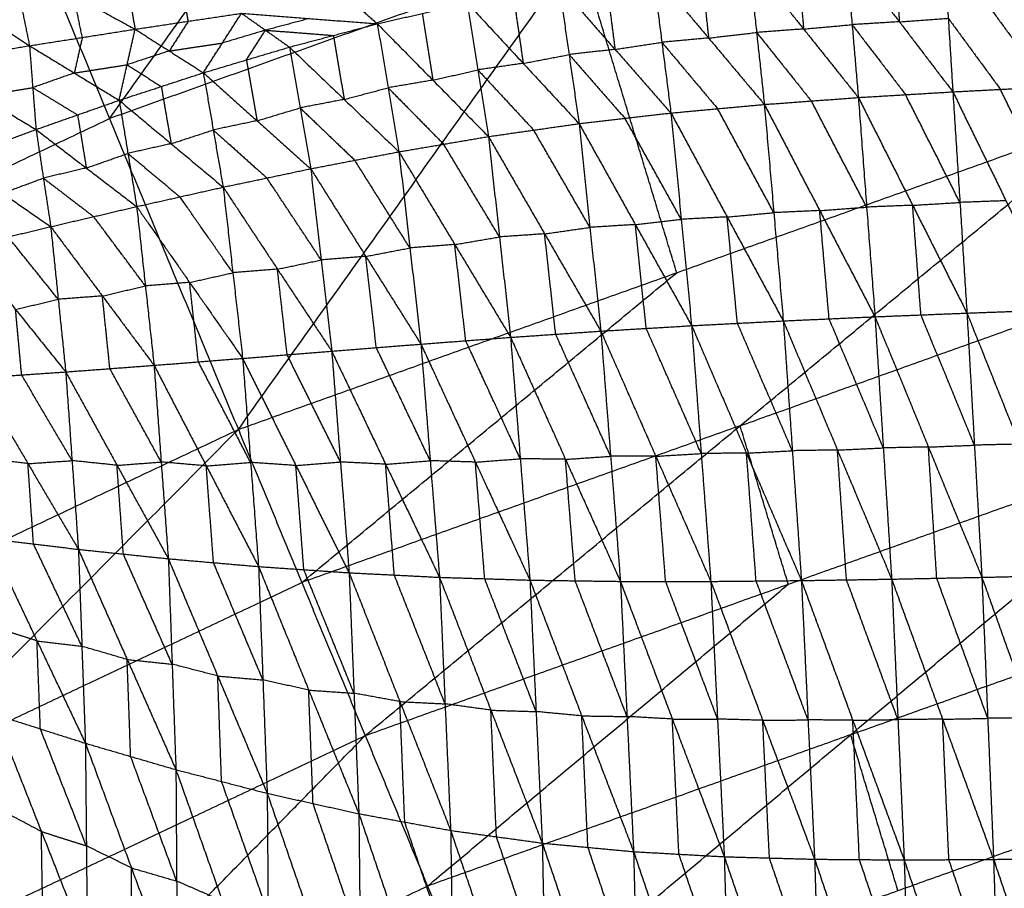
# Model space of a CAD drawing. Header units: millimetres. Extents: x -106 to 110, y -96 to 120.
# Tile 409 of 656: x -36 to -26, y 94 to 102. Entities that reach past the tile are written whole.
import ezdxf

# ---------------------------------------------------------------- set-up
doc = ezdxf.new("R2010")
doc.units = ezdxf.units.MM
doc.header["$MEASUREMENT"] = 0
doc.layers.add('Default', color=7, linetype='Continuous', true_color=0x000000)

msp = doc.modelspace()

# ---------------------------------------------------------------- linework, layer by layer
at = {"layer": 'Default'}
for points in [[(-33.8943, 98.1752, 9.1165), (-30.5438, 102.8861, 10.5669), (-27.1934, 107.597, 12.0172)], [(-27.1934, 107.597, 12.0172), (-26.2323, 104.4288, 10.5669), (-25.2713, 101.2606, 9.1165)], [(-35.1613, 101.234, 10.5669), (-33.486, 103.5894, 11.292), (-31.8108, 105.9449, 12.0172)], [(-36.4282, 104.2928, 12.0172), (-35.1613, 101.234, 10.5669), (-33.8943, 98.1752, 9.1165)], [(-26.9575, 102.9444, 7.2602), (-26.9122, 102.2211, 5.9183), (-26.867, 101.4978, 4.5764)], [(-26.9575, 102.9444, 7.2602), (-26.4441, 102.2452, 5.8672), (-25.9307, 101.5461, 4.4741)], [(-30.5438, 102.8861, 10.5669), (-32.8525, 102.06, 10.5669), (-35.1613, 101.234, 10.5669)], [(-29.5828, 99.7179, 9.1165), (-30.0633, 101.302, 9.8417), (-30.5438, 102.8861, 10.5669)], [(-27.9195, 102.8755, 7.3606), (-27.858, 102.1586, 6.0231), (-27.7966, 101.4417, 4.6855)], [(-27.9195, 102.8755, 7.3606), (-27.3933, 102.1867, 5.9685), (-26.867, 101.4978, 4.5764)], [(-27.4385, 102.91, 7.3104), (-27.4159, 102.5483, 6.6394), (-27.3933, 102.1867, 5.9685)], [(-37.2064, 102.7922, 7.6005), (-36.5775, 102.3717, 7.6221), (-35.9486, 101.9512, 7.6437)], [(-36.116, 102.7701, 7.5953), (-36.0323, 102.3606, 7.6195), (-35.9486, 101.9512, 7.6437)], [(-36.116, 102.7701, 7.5953), (-35.5129, 102.442, 7.622), (-34.9098, 102.114, 7.6488)], [(-35.0227, 102.7548, 7.5962), (-34.9663, 102.4344, 7.6225), (-34.9098, 102.114, 7.6488)], [(-28.8736, 102.7896, 7.4574), (-28.7972, 102.0816, 6.1294), (-28.7208, 101.3736, 4.8014)], [(-28.8736, 102.7896, 7.4574), (-28.3351, 102.1157, 6.0715), (-27.7966, 101.4417, 4.6855)], [(-28.3966, 102.8326, 7.409), (-28.3658, 102.4741, 6.7402), (-28.3351, 102.1157, 6.0715)], [(-29.8182, 102.6802, 7.5476), (-29.729, 101.9847, 6.2357), (-29.6398, 101.2892, 4.9238)], [(-29.8182, 102.6802, 7.5476), (-29.2695, 102.0269, 6.1745), (-28.7208, 101.3736, 4.8014)], [(-29.3459, 102.7349, 7.5025), (-29.3077, 102.3809, 6.8385), (-29.2695, 102.0269, 6.1745)], [(-30.279, 102.6111, 7.5872), (-30.2344, 102.2634, 6.9312), (-30.1898, 101.9156, 6.2753)], [(-34.3867, 102.1922, 7.6485), (-34.415, 102.3524, 7.6353), (-34.4432, 102.5126, 7.6222)], [(-31.191, 102.4562, 7.6598), (-31.1419, 102.1169, 7.0162), (-31.0928, 101.7776, 6.3727)], [(-30.7398, 102.5421, 7.6267), (-30.6417, 101.8635, 6.3396), (-30.5435, 101.1849, 5.0524)], [(-30.7398, 102.5421, 7.6267), (-30.1898, 101.9156, 6.2753), (-29.6398, 101.2892, 4.9238)], [(-35.4292, 102.0326, 7.6462), (-35.471, 102.2373, 7.6341), (-35.5129, 102.442, 7.622)], [(-32.8105, 102.4176, 7.6362), (-32.6691, 102.2923, 7.6918), (-32.5277, 102.1671, 7.7474)], [(-32.5277, 102.1671, 7.7474), (-32.0849, 102.2687, 7.7202), (-31.6422, 102.3703, 7.6929)], [(-31.6422, 102.3703, 7.6929), (-31.5385, 101.7138, 6.4407), (-31.4349, 101.0574, 5.1885)], [(-31.6422, 102.3703, 7.6929), (-31.0928, 101.7776, 6.3727), (-30.5435, 101.1849, 5.0524)], [(-34.9098, 102.114, 7.6488), (-34.3867, 102.1922, 7.6485), (-33.8637, 102.2703, 7.6482)], [(-34.2385, 101.6852, 7.8265), (-34.0511, 101.9778, 7.7373), (-33.8637, 102.2703, 7.6482)], [(-33.8637, 102.2703, 7.6482), (-33.6275, 102.1041, 7.7197), (-33.3913, 101.9378, 7.7913)], [(-33.8637, 102.2703, 7.6482), (-33.1957, 102.2187, 7.6978), (-32.5277, 102.1671, 7.7474)], [(-32.0849, 102.2687, 7.7202), (-32.0331, 101.9405, 7.094), (-31.9813, 101.6122, 6.4679)], [(-34.3867, 102.1922, 7.6485), (-34.4804, 102.0459, 7.6931), (-34.5742, 101.8996, 7.7376)], [(-33.1957, 102.2187, 7.6978), (-33.4116, 102.1614, 7.7087), (-33.6275, 102.1041, 7.7197)], [(-33.3913, 101.9378, 7.7913), (-32.9595, 102.0524, 7.7693), (-32.5277, 102.1671, 7.7474)], [(-32.5277, 102.1671, 7.7474), (-32.4214, 101.5374, 6.5406), (-32.3151, 100.9078, 5.3338)], [(-32.5277, 102.1671, 7.7474), (-31.9813, 101.6122, 6.4679), (-31.4349, 101.0574, 5.1885)], [(-27.3933, 102.1867, 5.9685), (-27.6256, 102.1726, 5.9958), (-27.858, 102.1586, 6.0231)], [(-27.3933, 102.1867, 5.9685), (-27.1527, 102.2039, 5.9434), (-26.9122, 102.2211, 5.9183)], [(-26.9122, 102.2211, 5.9183), (-26.6555, 101.8715, 5.2218), (-26.3988, 101.522, 4.5253)], [(-35.9486, 101.9512, 7.6437), (-35.4292, 102.0326, 7.6462), (-34.9098, 102.114, 7.6488)], [(-35.0666, 101.4144, 7.8546), (-34.9882, 101.7642, 7.7517), (-34.9098, 102.114, 7.6488)], [(-34.9098, 102.114, 7.6488), (-34.5742, 101.8996, 7.7376), (-34.2385, 101.6852, 7.8265)], [(-33.6275, 102.1041, 7.7197), (-33.8393, 102.0409, 7.7285), (-34.0511, 101.9778, 7.7373)], [(-33.8149, 101.8115, 7.8089), (-33.7212, 101.9578, 7.7643), (-33.6275, 102.1041, 7.7197)], [(-33.6275, 102.1041, 7.7197), (-33.2935, 102.0783, 7.7445), (-32.9595, 102.0524, 7.7693)], [(-29.2695, 102.0269, 6.1745), (-29.0333, 102.0543, 6.152), (-28.7972, 102.0816, 6.1294)], [(-28.3351, 102.1157, 6.0715), (-28.5661, 102.0986, 6.1004), (-28.7972, 102.0816, 6.1294)], [(-28.7972, 102.0816, 6.1294), (-28.5279, 101.7446, 5.4364), (-28.2587, 101.4076, 4.7435)], [(-28.3351, 102.1157, 6.0715), (-28.0966, 102.1371, 6.0473), (-27.858, 102.1586, 6.0231)], [(-27.858, 102.1586, 6.0231), (-27.5949, 101.8142, 5.327), (-27.3318, 101.4698, 4.631)], [(-35.4292, 102.0326, 7.6462), (-35.4684, 101.8577, 7.6977), (-35.5076, 101.6828, 7.7491)], [(-34.5742, 101.8996, 7.7376), (-34.3126, 101.9387, 7.7375), (-34.0511, 101.9778, 7.7373)], [(-32.9595, 102.0524, 7.7693), (-32.9064, 101.7376, 7.1659), (-32.8532, 101.4228, 6.5625)], [(-30.1898, 101.9156, 6.2753), (-29.9594, 101.9501, 6.2555), (-29.729, 101.9847, 6.2357)], [(-29.2695, 102.0269, 6.1745), (-29.4992, 102.0058, 6.2051), (-29.729, 101.9847, 6.2357)], [(-29.729, 101.9847, 6.2357), (-29.4547, 101.658, 5.5492), (-29.1803, 101.3314, 4.8626)], [(-36.9775, 101.7839, 7.6382), (-36.463, 101.8676, 7.6409), (-35.9486, 101.9512, 7.6437)], [(-35.9486, 101.9512, 7.6437), (-35.9165, 101.539, 7.7606), (-35.8845, 101.1268, 7.8776)], [(-35.9486, 101.9512, 7.6437), (-35.5076, 101.6828, 7.7491), (-35.0666, 101.4144, 7.8546)], [(-34.5742, 101.8996, 7.7376), (-34.7812, 101.8319, 7.7447), (-34.9882, 101.7642, 7.7517)], [(-34.2385, 101.6852, 7.8265), (-33.8149, 101.8115, 7.8089), (-33.3913, 101.9378, 7.7913)], [(-33.3913, 101.9378, 7.7913), (-33.2871, 101.3393, 6.6403), (-33.1829, 100.7408, 5.4893)], [(-33.3913, 101.9378, 7.7913), (-32.8532, 101.4228, 6.5625), (-32.3151, 100.9078, 5.3338)], [(-30.1898, 101.9156, 6.2753), (-30.4158, 101.8895, 6.3074), (-30.6417, 101.8635, 6.3396)], [(-36.9775, 101.7839, 7.6382), (-36.431, 101.4554, 7.7579), (-35.8845, 101.1268, 7.8776)], [(-33.8149, 101.8115, 7.8089), (-33.7628, 101.5122, 7.2334), (-33.7107, 101.213, 6.6579)], [(-31.0928, 101.7776, 6.3727), (-31.3157, 101.7457, 6.4067), (-31.5385, 101.7138, 6.4407)], [(-31.0928, 101.7776, 6.3727), (-30.8673, 101.8205, 6.3561), (-30.6417, 101.8635, 6.3396)], [(-30.6417, 101.8635, 6.3396), (-30.3667, 101.5502, 5.6638), (-30.0917, 101.237, 4.9881)], [(-35.5076, 101.6828, 7.7491), (-35.7121, 101.6109, 7.7549), (-35.9165, 101.539, 7.7606)], [(-35.5076, 101.6828, 7.7491), (-35.2479, 101.7235, 7.7504), (-34.9882, 101.7642, 7.7517)], [(-35.0666, 101.4144, 7.8546), (-34.6525, 101.5498, 7.8406), (-34.2385, 101.6852, 7.8265)], [(-34.9882, 101.7642, 7.7517), (-34.8204, 101.657, 7.7961), (-34.6525, 101.5498, 7.8406)], [(-34.2385, 101.6852, 7.8265), (-34.1413, 101.1224, 6.741), (-34.044, 100.5597, 5.6555)], [(-34.2385, 101.6852, 7.8265), (-33.7107, 101.213, 6.6579), (-33.1829, 100.7408, 5.4893)], [(-31.9813, 101.6122, 6.4679), (-31.7599, 101.663, 6.4543), (-31.5385, 101.7138, 6.4407)], [(-31.5385, 101.7138, 6.4407), (-31.2639, 101.4175, 5.7806), (-30.9892, 101.1211, 5.1204)], [(-31.9813, 101.6122, 6.4679), (-32.2014, 101.5748, 6.5043), (-32.4214, 101.5374, 6.5406)], [(-36.431, 101.4554, 7.7579), (-36.1738, 101.4972, 7.7592), (-35.9165, 101.539, 7.7606)], [(-35.9165, 101.539, 7.7606), (-35.696, 101.4048, 7.8133), (-35.4755, 101.2706, 7.8661)], [(-34.6525, 101.5498, 7.8406), (-34.6039, 101.2684, 7.2978), (-34.5553, 100.987, 6.7551)], [(-32.8532, 101.4228, 6.5625), (-32.6373, 101.4801, 6.5516), (-32.4214, 101.5374, 6.5406)], [(-32.4214, 101.5374, 6.5406), (-32.1482, 101.26, 5.9009), (-31.875, 100.9826, 5.2612)], [(-27.7966, 101.4417, 4.6855), (-27.3318, 101.4698, 4.631), (-26.867, 101.4978, 4.5764)], [(-26.867, 101.4978, 4.5764), (-26.3988, 101.522, 4.5253), (-25.9307, 101.5461, 4.4741)], [(-26.867, 101.4978, 4.5764), (-26.7977, 100.4093, 3.6239), (-26.7284, 99.3207, 2.6714)], [(-26.867, 101.4978, 4.5764), (-26.3445, 100.4258, 3.5752), (-25.8221, 99.3537, 2.574)], [(-25.8764, 100.4499, 3.5241), (-26.1376, 100.9859, 4.0247), (-26.3988, 101.522, 4.5253)], [(-35.8845, 101.1268, 7.8776), (-35.4755, 101.2706, 7.8661), (-35.0666, 101.4144, 7.8546)], [(-35.0666, 101.4144, 7.8546), (-34.9803, 100.8915, 6.8424), (-34.8941, 100.3686, 5.8302)], [(-35.0666, 101.4144, 7.8546), (-34.5553, 100.987, 6.7551), (-34.044, 100.5597, 5.6555)], [(-32.8532, 101.4228, 6.5625), (-33.0702, 101.381, 6.6014), (-33.2871, 101.3393, 6.6403)], [(-28.7208, 101.3736, 4.8014), (-28.2587, 101.4076, 4.7435), (-27.7966, 101.4417, 4.6855)], [(-27.7148, 100.3631, 3.7331), (-27.9867, 100.8854, 4.2383), (-28.2587, 101.4076, 4.7435)], [(-27.7966, 101.4417, 4.6855), (-27.7148, 100.3631, 3.7331), (-27.633, 99.2844, 2.7806)], [(-27.7966, 101.4417, 4.6855), (-27.2625, 100.3812, 3.6784), (-26.7284, 99.3207, 2.6714)], [(-26.7977, 100.4093, 3.6239), (-27.0647, 100.9395, 4.1274), (-27.3318, 101.4698, 4.631)], [(-33.7107, 101.213, 6.6579), (-33.4989, 101.2761, 6.6491), (-33.2871, 101.3393, 6.6403)], [(-33.2871, 101.3393, 6.6403), (-33.0181, 101.0818, 6.0259), (-32.749, 100.8243, 5.4116)], [(-29.6398, 101.2892, 4.9238), (-29.1803, 101.3314, 4.8626), (-28.7208, 101.3736, 4.8014)], [(-28.6279, 100.3086, 3.8525), (-28.9041, 100.82, 4.3575), (-29.1803, 101.3314, 4.8626)], [(-28.7208, 101.3736, 4.8014), (-28.6279, 100.3086, 3.8525), (-28.535, 99.2436, 2.9036)], [(-28.7208, 101.3736, 4.8014), (-28.1769, 100.329, 3.791), (-27.633, 99.2844, 2.7806)], [(-39.3008, 99.2761, 10.5669), (-37.231, 100.2551, 10.5669), (-35.1613, 101.234, 10.5669)], [(-35.4755, 101.2706, 7.8661), (-35.4324, 101.0092, 7.36), (-35.3893, 100.7477, 6.8539)], [(-33.7107, 101.213, 6.6579), (-33.926, 101.1677, 6.6995), (-34.1413, 101.1224, 6.741)], [(-33.8943, 98.1752, 9.1165), (-29.5828, 99.7179, 9.1165), (-25.2713, 101.2606, 9.1165)], [(-32.6467, 95.1632, 7.9444), (-28.959, 98.2119, 8.5305), (-25.2713, 101.2606, 9.1165)], [(-30.5435, 101.1849, 5.0524), (-30.0917, 101.237, 4.9881), (-29.6398, 101.2892, 4.9238)], [(-29.5381, 100.2429, 3.9832), (-29.8149, 100.74, 4.4856), (-30.0917, 101.237, 4.9881)], [(-29.6398, 101.2892, 4.9238), (-29.5381, 100.2429, 3.9832), (-29.4363, 99.1967, 3.0425)], [(-29.6398, 101.2892, 4.9238), (-29.0874, 100.2664, 3.9137), (-28.535, 99.2436, 2.9036)], [(-36.6893, 100.8291, 7.8976), (-36.2869, 100.978, 7.8876), (-35.8845, 101.1268, 7.8776)], [(-35.8845, 101.1268, 7.8776), (-35.812, 100.6488, 6.9454), (-35.7396, 100.1707, 6.0132)], [(-35.8845, 101.1268, 7.8776), (-35.3893, 100.7477, 6.8539), (-34.8941, 100.3686, 5.8302)], [(-34.5553, 100.987, 6.7551), (-34.3483, 101.0547, 6.748), (-34.1413, 101.1224, 6.741)], [(-34.1413, 101.1224, 6.741), (-33.8774, 100.8863, 6.1567), (-33.6135, 100.6502, 5.5724)], [(-31.4349, 101.0574, 5.1885), (-30.9892, 101.1211, 5.1204), (-30.5435, 101.1849, 5.0524)], [(-30.4365, 100.1639, 4.1263), (-30.7128, 100.6425, 4.6234), (-30.9892, 101.1211, 5.1204)], [(-30.5435, 101.1849, 5.0524), (-30.4365, 100.1639, 4.1263), (-30.3294, 99.143, 3.2003)], [(-30.5435, 101.1849, 5.0524), (-29.9899, 100.1908, 4.0475), (-29.4363, 99.1967, 3.0425)], [(-32.3151, 100.9078, 5.3338), (-31.875, 100.9826, 5.2612), (-31.4349, 101.0574, 5.1885)], [(-31.4349, 101.0574, 5.1885), (-31.3259, 100.0697, 4.2847), (-31.2169, 99.082, 3.3809)], [(-31.4349, 101.0574, 5.1885), (-30.8821, 100.1002, 4.1944), (-30.3294, 99.143, 3.2003)], [(-34.5553, 100.987, 6.7551), (-34.7678, 100.9393, 6.7987), (-34.9803, 100.8915, 6.8424)], [(-33.1829, 100.7408, 5.4893), (-32.749, 100.8243, 5.4116), (-32.3151, 100.9078, 5.3338)], [(-32.3151, 100.9078, 5.3338), (-32.207, 99.9614, 4.4602), (-32.0988, 99.0151, 3.5867)], [(-32.3151, 100.9078, 5.3338), (-31.766, 99.9949, 4.3573), (-31.2169, 99.082, 3.3809)], [(-31.3259, 100.0697, 4.2847), (-31.6004, 100.5261, 4.7729), (-31.875, 100.9826, 5.2612)], [(-36.6893, 100.8291, 7.8976), (-36.2144, 100.4999, 6.9554), (-35.7396, 100.1707, 6.0132)], [(-35.3893, 100.7477, 6.8539), (-35.1848, 100.8196, 6.8482), (-34.9803, 100.8915, 6.8424)], [(-34.9803, 100.8915, 6.8424), (-34.7247, 100.6778, 6.2926), (-34.469, 100.4642, 5.7429)], [(-32.207, 99.9614, 4.4602), (-32.478, 100.3928, 4.9359), (-32.749, 100.8243, 5.4116)], [(-35.3893, 100.7477, 6.8539), (-35.6007, 100.6982, 6.8996), (-35.812, 100.6488, 6.9454)], [(-34.044, 100.5597, 5.6555), (-33.6135, 100.6502, 5.5724), (-33.1829, 100.7408, 5.4893)], [(-33.1829, 100.7408, 5.4893), (-33.0794, 99.843, 4.6538), (-32.9759, 98.9453, 3.8183)], [(-33.1829, 100.7408, 5.4893), (-32.6409, 99.8779, 4.538), (-32.0988, 99.0151, 3.5867)], [(-36.2144, 100.4999, 6.9554), (-36.0132, 100.5743, 6.9504), (-35.812, 100.6488, 6.9454)], [(-35.812, 100.6488, 6.9454), (-35.5644, 100.4592, 6.4335), (-35.3168, 100.2697, 5.9217)], [(-33.0794, 99.843, 4.6538), (-33.3464, 100.2466, 5.1131), (-33.6135, 100.6502, 5.5724)], [(-34.8941, 100.3686, 5.8302), (-34.469, 100.4642, 5.7429), (-34.044, 100.5597, 5.6555)], [(-34.044, 100.5597, 5.6555), (-33.9481, 99.7174, 4.8651), (-33.8523, 98.8751, 4.0748)], [(-34.044, 100.5597, 5.6555), (-33.5099, 99.7525, 4.7369), (-32.9759, 98.9453, 3.8183)], [(-33.9481, 99.7174, 4.8651), (-34.2086, 100.0908, 5.304), (-34.469, 100.4642, 5.7429)], [(-26.3445, 100.4258, 3.5752), (-26.5711, 100.4175, 3.5996), (-26.7977, 100.4093, 3.6239)], [(-35.7396, 100.1707, 6.0132), (-35.3168, 100.2697, 5.9217), (-34.8941, 100.3686, 5.8302)], [(-34.8941, 100.3686, 5.8302), (-34.8087, 99.5876, 5.0909), (-34.7232, 98.8065, 4.3516)], [(-34.8941, 100.3686, 5.8302), (-34.3732, 99.6219, 4.9525), (-33.8523, 98.8751, 4.0748)], [(-28.1769, 100.329, 3.791), (-28.4024, 100.3188, 3.8217), (-28.6279, 100.3086, 3.8525)], [(-28.1769, 100.329, 3.791), (-27.9459, 100.346, 3.762), (-27.7148, 100.3631, 3.7331)], [(-28.084, 99.264, 2.8421), (-28.1305, 99.7965, 3.3165), (-28.1769, 100.329, 3.791)], [(-27.2625, 100.3812, 3.6784), (-27.4886, 100.3721, 3.7058), (-27.7148, 100.3631, 3.7331)], [(-27.2625, 100.3812, 3.6784), (-27.0301, 100.3952, 3.6512), (-26.7977, 100.4093, 3.6239)], [(-27.1807, 99.3026, 2.726), (-27.2216, 99.8419, 3.2022), (-27.2625, 100.3812, 3.6784)], [(-34.8087, 99.5876, 5.0909), (-35.0627, 99.9286, 5.5063), (-35.3168, 100.2697, 5.9217)], [(-29.9899, 100.1908, 4.0475), (-29.764, 100.2169, 4.0153), (-29.5381, 100.2429, 3.9832)], [(-29.0874, 100.2664, 3.9137), (-29.3128, 100.2547, 3.9484), (-29.5381, 100.2429, 3.9832)], [(-29.0874, 100.2664, 3.9137), (-28.8577, 100.2875, 3.8831), (-28.6279, 100.3086, 3.8525)], [(-28.9857, 99.2202, 2.9731), (-29.0366, 99.7433, 3.4434), (-29.0874, 100.2664, 3.9137)], [(-36.5792, 99.9707, 6.2034), (-36.1594, 100.0707, 6.1083), (-35.7396, 100.1707, 6.0132)], [(-35.7396, 100.1707, 6.0132), (-35.6659, 99.4561, 5.3298), (-35.5922, 98.7416, 4.6463)], [(-35.7396, 100.1707, 6.0132), (-35.2314, 99.4886, 5.1824), (-34.7232, 98.8065, 4.3516)], [(-30.8821, 100.1002, 4.1944), (-30.6593, 100.1321, 4.1604), (-30.4365, 100.1639, 4.1263)], [(-29.9899, 100.1908, 4.0475), (-30.2132, 100.1774, 4.0869), (-30.4365, 100.1639, 4.1263)], [(-29.8829, 99.1699, 3.1214), (-29.9364, 99.6803, 3.5844), (-29.9899, 100.1908, 4.0475)], [(-35.6659, 99.4561, 5.3298), (-35.9126, 99.7634, 5.719), (-36.1594, 100.0707, 6.1083)], [(-31.766, 99.9949, 4.3573), (-31.546, 100.0323, 4.321), (-31.3259, 100.0697, 4.2847)], [(-30.8821, 100.1002, 4.1944), (-31.104, 100.0849, 4.2395), (-31.3259, 100.0697, 4.2847)], [(-30.7732, 99.1125, 3.2906), (-30.8276, 99.6064, 3.7425), (-30.8821, 100.1002, 4.1944)], [(-36.5792, 99.9707, 6.2034), (-36.0857, 99.3561, 5.4249), (-35.5922, 98.7416, 4.6463)], [(-32.6409, 99.8779, 4.538), (-32.4239, 99.9197, 4.4991), (-32.207, 99.9614, 4.4602)], [(-31.766, 99.9949, 4.3573), (-31.9865, 99.9782, 4.4088), (-32.207, 99.9614, 4.4602)], [(-31.6579, 99.0485, 3.4838), (-31.7119, 99.5217, 3.9206), (-31.766, 99.9949, 4.3573)], [(-33.5099, 99.7525, 4.7369), (-33.2947, 99.7978, 4.6954), (-33.0794, 99.843, 4.6538)], [(-32.6409, 99.8779, 4.538), (-32.8601, 99.8605, 4.5959), (-33.0794, 99.843, 4.6538)], [(-32.5374, 98.9802, 3.7025), (-32.5891, 99.429, 4.1203), (-32.6409, 99.8779, 4.538)], [(-33.5099, 99.7525, 4.7369), (-33.729, 99.7349, 4.801), (-33.9481, 99.7174, 4.8651)], [(-33.4141, 98.9102, 3.9465), (-33.462, 99.3314, 4.3417), (-33.5099, 99.7525, 4.7369)], [(-34.3732, 99.6219, 4.9525), (-34.1607, 99.6696, 4.9088), (-33.9481, 99.7174, 4.8651)], [(-33.2705, 96.6692, 8.5305), (-31.4266, 98.1935, 8.8235), (-29.5828, 99.7179, 9.1165)], [(-28.959, 98.2119, 8.5305), (-26.8785, 98.9563, 8.5305), (-24.7981, 99.7007, 8.5305)], [(-35.2314, 99.4886, 5.1824), (-35.02, 99.5381, 5.1367), (-34.8087, 99.5876, 5.0909)], [(-34.3732, 99.6219, 4.9525), (-34.5909, 99.6047, 5.0217), (-34.8087, 99.5876, 5.0909)], [(-34.2878, 98.8408, 4.2132), (-34.3305, 99.2313, 4.5828), (-34.3732, 99.6219, 4.9525)], [(-36.0857, 99.3561, 5.4249), (-35.8758, 99.4061, 5.3773), (-35.6659, 99.4561, 5.3298)], [(-35.2314, 99.4886, 5.1824), (-35.4487, 99.4724, 5.2561), (-35.6659, 99.4561, 5.3298)], [(-35.1577, 98.774, 4.499), (-35.1946, 99.1313, 4.8407), (-35.2314, 99.4886, 5.1824)], [(-36.0258, 98.712, 4.8011), (-36.0557, 99.0341, 5.113), (-36.0857, 99.3561, 5.4249)], [(-28.535, 99.2436, 2.9036), (-28.084, 99.264, 2.8421), (-27.633, 99.2844, 2.7806)], [(-27.5511, 97.9936, 2.2153), (-27.8176, 98.6288, 2.5287), (-28.084, 99.264, 2.8421)], [(-27.633, 99.2844, 2.7806), (-27.1807, 99.3026, 2.726), (-26.7284, 99.3207, 2.6714)], [(-27.633, 99.2844, 2.7806), (-27.5511, 97.9936, 2.2153), (-27.4692, 96.7027, 1.6499)], [(-27.633, 99.2844, 2.7806), (-27.1074, 98.0026, 2.1631), (-26.5817, 96.7207, 1.5457)], [(-26.655, 98.0207, 2.1085), (-26.9179, 98.6616, 2.4172), (-27.1807, 99.3026, 2.726)], [(-26.7284, 99.3207, 2.6714), (-26.2752, 99.3372, 2.6227), (-25.8221, 99.3537, 2.574)], [(-26.7284, 99.3207, 2.6714), (-26.655, 98.0207, 2.1085), (-26.5817, 96.7207, 1.5457)], [(-26.7284, 99.3207, 2.6714), (-26.2125, 98.0306, 2.0636), (-25.6967, 96.7405, 1.4559)], [(-30.3294, 99.143, 3.2003), (-29.8829, 99.1699, 3.1214), (-29.4363, 99.1967, 3.0425)], [(-29.342, 97.9384, 2.4787), (-29.6124, 98.5542, 2.8), (-29.8829, 99.1699, 3.1214)], [(-29.4363, 99.1967, 3.0425), (-28.9857, 99.2202, 2.9731), (-28.535, 99.2436, 2.9036)], [(-29.4363, 99.1967, 3.0425), (-29.342, 97.9384, 2.4787), (-29.2476, 96.6801, 1.9148)], [(-29.4363, 99.1967, 3.0425), (-28.8965, 97.9427, 2.4071), (-28.3566, 96.6886, 1.7716)], [(-28.4458, 97.9661, 2.3376), (-28.7158, 98.5931, 2.6553), (-28.9857, 99.2202, 2.9731)], [(-28.535, 99.2436, 2.9036), (-28.4458, 97.9661, 2.3376), (-28.3566, 96.6886, 1.7716)], [(-28.535, 99.2436, 2.9036), (-28.0021, 97.9732, 2.2767), (-27.4692, 96.7027, 1.6499)], [(-32.0988, 99.0151, 3.5867), (-31.6579, 99.0485, 3.4838), (-31.2169, 99.082, 3.3809)], [(-31.2169, 99.082, 3.3809), (-30.7732, 99.1125, 3.2906), (-30.3294, 99.143, 3.2003)], [(-31.2169, 99.082, 3.3809), (-31.1218, 97.8874, 2.8337), (-31.0267, 96.6928, 2.2864)], [(-31.2169, 99.082, 3.3809), (-30.6768, 97.8812, 2.7326), (-30.1367, 96.6803, 2.0843)], [(-30.2331, 97.9117, 2.6423), (-30.5031, 98.5121, 2.9664), (-30.7732, 99.1125, 3.2906)], [(-30.3294, 99.143, 3.2003), (-30.2331, 97.9117, 2.6423), (-30.1367, 96.6803, 2.0843)], [(-30.3294, 99.143, 3.2003), (-29.7885, 97.9116, 2.5575), (-29.2476, 96.6801, 1.9148)], [(-32.9759, 98.9453, 3.8183), (-32.5374, 98.9802, 3.7025), (-32.0988, 99.0151, 3.5867)], [(-32.0074, 97.8679, 3.0554), (-32.2724, 98.424, 3.379), (-32.5374, 98.9802, 3.7025)], [(-32.0988, 99.0151, 3.5867), (-32.0074, 97.8679, 3.0554), (-31.9159, 96.7207, 2.5242)], [(-32.0988, 99.0151, 3.5867), (-31.5628, 97.8539, 2.9366), (-31.0267, 96.6928, 2.2864)], [(-31.1218, 97.8874, 2.8337), (-31.3898, 98.468, 3.1587), (-31.6579, 99.0485, 3.4838)], [(-34.7232, 98.8065, 4.3516), (-34.2878, 98.8408, 4.2132), (-33.8523, 98.8751, 4.0748)], [(-33.8523, 98.8751, 4.0748), (-33.4141, 98.9102, 3.9465), (-32.9759, 98.9453, 3.8183)], [(-33.8523, 98.8751, 4.0748), (-33.7738, 97.8507, 3.59), (-33.6954, 96.8264, 3.1053)], [(-33.8523, 98.8751, 4.0748), (-33.3286, 97.8202, 3.4364), (-32.8049, 96.7653, 2.798)], [(-32.8904, 97.8553, 3.3081), (-33.1522, 98.3828, 3.6273), (-33.4141, 98.9102, 3.9465)], [(-32.9759, 98.9453, 3.8183), (-32.8904, 97.8553, 3.3081), (-32.8049, 96.7653, 2.798)], [(-32.9759, 98.9453, 3.8183), (-32.4459, 97.833, 3.1713), (-31.9159, 96.7207, 2.5242)], [(-35.5922, 98.7416, 4.6463), (-35.1577, 98.774, 4.499), (-34.7232, 98.8065, 4.3516)], [(-34.7232, 98.8065, 4.3516), (-34.6531, 97.8549, 3.8962), (-34.5829, 96.9034, 3.4409)], [(-34.7232, 98.8065, 4.3516), (-34.2093, 97.8164, 3.7284), (-33.6954, 96.8264, 3.1053)], [(-33.7738, 97.8507, 3.59), (-34.0308, 98.3458, 3.9016), (-34.2878, 98.8408, 4.2132)], [(-36.4593, 98.6825, 4.9559), (-36.0258, 98.712, 4.8011), (-35.5922, 98.7416, 4.6463)], [(-36.4593, 98.6825, 4.9559), (-35.9634, 97.8391, 4.3782), (-35.4676, 96.9956, 3.8004)], [(-35.5299, 97.8686, 4.2234), (-35.7778, 98.2903, 4.5123), (-36.0258, 98.712, 4.8011)], [(-35.5922, 98.7416, 4.6463), (-35.5299, 97.8686, 4.2234), (-35.4676, 96.9956, 3.8004)], [(-35.5922, 98.7416, 4.6463), (-35.0876, 97.8225, 4.0436), (-34.5829, 96.9034, 3.4409)], [(-34.6531, 97.8549, 3.8962), (-34.9054, 98.3145, 4.1976), (-35.1577, 98.774, 4.499)], [(-28.959, 98.2119, 8.5305), (-31.1147, 97.4405, 8.5305), (-33.2705, 96.6692, 8.5305)], [(-28.4858, 96.652, 7.9444), (-28.7224, 97.4319, 8.2375), (-28.959, 98.2119, 8.5305)], [(-42.1733, 94.2595, 9.1165), (-38.0338, 96.2174, 9.1165), (-33.8943, 98.1752, 9.1165)], [(-40.6365, 91.3843, 7.9444), (-37.2654, 94.7798, 8.5305), (-33.8943, 98.1752, 9.1165)], [(-33.8943, 98.1752, 9.1165), (-33.2705, 96.6692, 8.5305), (-32.6467, 95.1632, 7.9444)], [(-32.6467, 95.1632, 7.9444), (-28.4858, 96.652, 7.9444), (-24.3249, 98.1408, 7.9444)], [(-31.4201, 92.202, 6.9532), (-27.8725, 95.1714, 7.4488), (-24.3249, 98.1408, 7.9444)], [(-27.1074, 98.0026, 2.1631), (-27.3292, 97.9981, 2.1892), (-27.5511, 97.9936, 2.2153)], [(-27.1074, 98.0026, 2.1631), (-26.8812, 98.0116, 2.1358), (-26.655, 98.0207, 2.1085)], [(-27.0254, 96.7117, 1.5978), (-27.0664, 97.3571, 1.8805), (-27.1074, 98.0026, 2.1631)], [(-26.2125, 98.0306, 2.0636), (-26.4338, 98.0257, 2.0861), (-26.655, 98.0207, 2.1085)], [(-30.6768, 97.8812, 2.7326), (-30.4549, 97.8964, 2.6874), (-30.2331, 97.9117, 2.6423)], [(-29.7885, 97.9116, 2.5575), (-30.0108, 97.9116, 2.5999), (-30.2331, 97.9117, 2.6423)], [(-29.7885, 97.9116, 2.5575), (-29.5652, 97.925, 2.5181), (-29.342, 97.9384, 2.4787)], [(-29.6922, 96.6802, 1.9995), (-29.7403, 97.2959, 2.2785), (-29.7885, 97.9116, 2.5575)], [(-28.8965, 97.9427, 2.4071), (-29.1192, 97.9405, 2.4429), (-29.342, 97.9384, 2.4787)], [(-28.8965, 97.9427, 2.4071), (-28.6711, 97.9544, 2.3723), (-28.4458, 97.9661, 2.3376)], [(-28.8021, 96.6844, 1.8432), (-28.8493, 97.3135, 2.1251), (-28.8965, 97.9427, 2.4071)], [(-28.0021, 97.9732, 2.2767), (-28.224, 97.9696, 2.3071), (-28.4458, 97.9661, 2.3376)], [(-28.0021, 97.9732, 2.2767), (-27.7766, 97.9834, 2.246), (-27.5511, 97.9936, 2.2153)], [(-27.9129, 96.6956, 1.7107), (-27.9575, 97.3344, 1.9937), (-28.0021, 97.9732, 2.2767)], [(-35.9634, 97.8391, 4.3782), (-36.1842, 97.8656, 4.4731), (-36.4051, 97.8922, 4.5679)], [(-35.9634, 97.8391, 4.3782), (-35.7467, 97.8538, 4.3008), (-35.5299, 97.8686, 4.2234)], [(-35.9092, 97.0487, 3.9902), (-35.9363, 97.4439, 4.1842), (-35.9634, 97.8391, 4.3782)], [(-35.0876, 97.8225, 4.0436), (-35.3087, 97.8455, 4.1335), (-35.5299, 97.8686, 4.2234)], [(-35.0876, 97.8225, 4.0436), (-34.8703, 97.8387, 3.9699), (-34.6531, 97.8549, 3.8962)], [(-35.0252, 96.9495, 3.6207), (-35.0564, 97.386, 3.8321), (-35.0876, 97.8225, 4.0436)], [(-34.2093, 97.8164, 3.7284), (-34.4312, 97.8357, 3.8123), (-34.6531, 97.8549, 3.8962)], [(-34.2093, 97.8164, 3.7284), (-33.9916, 97.8336, 3.6592), (-33.7738, 97.8507, 3.59)], [(-34.1391, 96.8649, 3.2731), (-34.1742, 97.3407, 3.5008), (-34.2093, 97.8164, 3.7284)], [(-33.3286, 97.8202, 3.4364), (-33.5512, 97.8355, 3.5132), (-33.7738, 97.8507, 3.59)], [(-33.3286, 97.8202, 3.4364), (-33.1095, 97.8377, 3.3722), (-32.8904, 97.8553, 3.3081)], [(-33.2501, 96.7958, 2.9516), (-33.2894, 97.308, 3.194), (-33.3286, 97.8202, 3.4364)], [(-32.4459, 97.833, 3.1713), (-32.6681, 97.8441, 3.2397), (-32.8904, 97.8553, 3.3081)], [(-32.4459, 97.833, 3.1713), (-32.2266, 97.8504, 3.1134), (-32.0074, 97.8679, 3.0554)], [(-32.3604, 96.743, 2.6611), (-32.4031, 97.288, 2.9162), (-32.4459, 97.833, 3.1713)], [(-31.5628, 97.8539, 2.9366), (-31.7851, 97.8609, 2.996), (-32.0074, 97.8679, 3.0554)], [(-31.5628, 97.8539, 2.9366), (-31.3423, 97.8707, 2.8851), (-31.1218, 97.8874, 2.8337)], [(-31.4713, 96.7067, 2.4053), (-31.517, 97.2803, 2.6709), (-31.5628, 97.8539, 2.9366)], [(-30.6768, 97.8812, 2.7326), (-30.8993, 97.8843, 2.7831), (-31.1218, 97.8874, 2.8337)], [(-30.5817, 96.6866, 2.1854), (-30.6293, 97.2839, 2.459), (-30.6768, 97.8812, 2.7326)], [(-36.3508, 97.1018, 4.1799), (-35.9092, 97.0487, 3.9902), (-35.4676, 96.9956, 3.8004)], [(-36.3508, 97.1018, 4.1799), (-35.8747, 96.0948, 3.7878), (-35.3986, 95.0878, 3.3957)], [(-35.4331, 96.0417, 3.5981), (-35.6711, 96.5452, 3.7941), (-35.9092, 97.0487, 3.9902)], [(-35.4676, 96.9956, 3.8004), (-35.4331, 96.0417, 3.5981), (-35.3986, 95.0878, 3.3957)], [(-35.4676, 96.9956, 3.8004), (-35.0252, 96.9495, 3.6207), (-34.5829, 96.9034, 3.4409)], [(-35.4676, 96.9956, 3.8004), (-34.988, 95.9118, 3.4057), (-34.5084, 94.828, 3.0109)], [(-34.5456, 95.8657, 3.2259), (-34.7854, 96.4076, 3.4233), (-35.0252, 96.9495, 3.6207)], [(-34.5829, 96.9034, 3.4409), (-34.5456, 95.8657, 3.2259), (-34.5084, 94.828, 3.0109)], [(-34.5829, 96.9034, 3.4409), (-34.1391, 96.8649, 3.2731), (-33.6954, 96.8264, 3.1053)], [(-34.5829, 96.9034, 3.4409), (-34.0968, 95.7492, 3.0468), (-33.6106, 94.595, 2.6528)], [(-33.653, 95.7107, 2.879), (-33.8961, 96.2878, 3.0761), (-34.1391, 96.8649, 3.2731)], [(-33.6954, 96.8264, 3.1053), (-33.653, 95.7107, 2.879), (-33.6106, 94.595, 2.6528)], [(-33.6954, 96.8264, 3.1053), (-33.2501, 96.7958, 2.9516), (-32.8049, 96.7653, 2.798)], [(-33.6954, 96.8264, 3.1053), (-33.2022, 95.6104, 2.716), (-32.709, 94.3945, 2.3267)], [(-32.7569, 95.5799, 2.5624), (-33.0035, 96.1878, 2.757), (-33.2501, 96.7958, 2.9516)], [(-32.8049, 96.7653, 2.798), (-32.7569, 95.5799, 2.5624), (-32.709, 94.3945, 2.3267)], [(-32.8049, 96.7653, 2.798), (-32.3604, 96.743, 2.6611), (-31.9159, 96.7207, 2.5242)], [(-32.8049, 96.7653, 2.798), (-32.3057, 95.4976, 2.4179), (-31.8064, 94.2299, 2.0379)], [(-31.8612, 95.4753, 2.2811), (-32.1108, 96.1091, 2.4711), (-32.3604, 96.743, 2.6611)], [(-37.2654, 94.7798, 8.5305), (-35.2679, 95.7245, 8.5305), (-33.2705, 96.6692, 8.5305)], [(-32.0334, 93.6826, 7.4488), (-30.2596, 95.1673, 7.6966), (-28.4858, 96.652, 7.9444)], [(-31.9159, 96.7207, 2.5242), (-31.8612, 95.4753, 2.2811), (-31.8064, 94.2299, 2.0379)], [(-31.9159, 96.7207, 2.5242), (-31.4713, 96.7067, 2.4053), (-31.0267, 96.6928, 2.2864)], [(-31.9159, 96.7207, 2.5242), (-31.4106, 95.413, 2.1568), (-30.9053, 94.1053, 1.7894)], [(-30.966, 95.3991, 2.0379), (-31.2186, 96.0529, 2.2216), (-31.4713, 96.7067, 2.4053)], [(-31.0267, 96.6928, 2.2864), (-30.966, 95.3991, 2.0379), (-30.9053, 94.1053, 1.7894)], [(-31.0267, 96.6928, 2.2864), (-30.5817, 96.6866, 2.1854), (-30.1367, 96.6803, 2.0843)], [(-31.0267, 96.6928, 2.2864), (-30.5169, 95.357, 1.934), (-30.0071, 94.0211, 1.5815)], [(-30.0719, 95.3507, 1.8329), (-30.3268, 96.0186, 2.0091), (-30.5817, 96.6866, 2.1854)], [(-30.1367, 96.6803, 2.0843), (-30.0719, 95.3507, 1.8329), (-30.0071, 94.0211, 1.5815)], [(-30.1367, 96.6803, 2.0843), (-29.6922, 96.6802, 1.9995), (-29.2476, 96.6801, 1.9148)], [(-30.1367, 96.6803, 2.0843), (-29.6259, 95.3257, 1.7472), (-29.1151, 93.9711, 1.4102)], [(-29.1814, 95.3256, 1.6625), (-29.4368, 96.0029, 1.831), (-29.6922, 96.6802, 1.9995)], [(-29.2476, 96.6801, 1.9148), (-28.8021, 96.6844, 1.8432), (-28.3566, 96.6886, 1.7716)], [(-29.2476, 96.6801, 1.9148), (-29.1814, 95.3256, 1.6625), (-29.1151, 93.9711, 1.4102)], [(-29.2476, 96.6801, 1.9148), (-28.7371, 95.3133, 1.5914), (-28.2267, 93.9464, 1.2681)], [(-28.2916, 95.3175, 1.5198), (-28.5469, 96.0009, 1.6815), (-28.8021, 96.6844, 1.8432)], [(-28.3566, 96.6886, 1.7716), (-27.9129, 96.6956, 1.7107), (-27.4692, 96.7027, 1.6499)], [(-28.3566, 96.6886, 1.7716), (-28.2916, 95.3175, 1.5198), (-28.2267, 93.9464, 1.2681)], [(-28.3566, 96.6886, 1.7716), (-27.8512, 95.3141, 1.4605), (-27.3458, 93.9396, 1.1495)], [(-27.4075, 95.3212, 1.3997), (-27.6602, 96.0084, 1.5552), (-27.9129, 96.6956, 1.7107)], [(-27.4692, 96.7027, 1.6499), (-27.0254, 96.7117, 1.5978), (-26.5817, 96.7207, 1.5457)], [(-27.4692, 96.7027, 1.6499), (-27.4075, 95.3212, 1.3997), (-27.3458, 93.9396, 1.1495)], [(-27.4692, 96.7027, 1.6499), (-26.9679, 95.3238, 1.3495), (-26.4666, 93.9449, 1.0491)], [(-26.5241, 95.3328, 1.2974), (-26.7748, 96.0223, 1.4476), (-27.0254, 96.7117, 1.5978)], [(-26.5817, 96.7207, 1.5457), (-26.1392, 96.7306, 1.5008), (-25.6967, 96.7405, 1.4559)], [(-26.5817, 96.7207, 1.5457), (-26.5241, 95.3328, 1.2974), (-26.4666, 93.9449, 1.0491)], [(-26.5817, 96.7207, 1.5457), (-26.0875, 95.3389, 1.2546), (-25.5933, 93.9571, 0.9636)], [(-27.8725, 95.1714, 7.4488), (-25.8661, 95.8893, 7.4488), (-23.8597, 96.6072, 7.4488)], [(-35.8747, 96.0948, 3.7878), (-36.0961, 96.1653, 3.8896), (-36.3175, 96.2359, 3.9914)], [(-35.8414, 95.2289, 3.5993), (-35.858, 95.6618, 3.6935), (-35.8747, 96.0948, 3.7878)], [(-35.8747, 96.0948, 3.7878), (-35.6539, 96.0682, 3.6929), (-35.4331, 96.0417, 3.5981)], [(-34.988, 95.9118, 3.4057), (-35.2105, 95.9767, 3.5019), (-35.4331, 96.0417, 3.5981)], [(-34.9535, 94.9579, 3.2033), (-34.9707, 95.4348, 3.3045), (-34.988, 95.9118, 3.4057)], [(-34.988, 95.9118, 3.4057), (-34.7668, 95.8887, 3.3158), (-34.5456, 95.8657, 3.2259)], [(-34.0968, 95.7492, 3.0468), (-34.3212, 95.8074, 3.1364), (-34.5456, 95.8657, 3.2259)], [(-34.0595, 94.7115, 2.8319), (-34.0781, 95.2303, 2.9393), (-34.0968, 95.7492, 3.0468)], [(-34.0968, 95.7492, 3.0468), (-33.8749, 95.7299, 2.9629), (-33.653, 95.7107, 2.879)], [(-33.2022, 95.6104, 2.716), (-33.4276, 95.6605, 2.7975), (-33.653, 95.7107, 2.879)], [(-33.1598, 94.4947, 2.4898), (-33.181, 95.0526, 2.6029), (-33.2022, 95.6104, 2.716)], [(-33.2022, 95.6104, 2.716), (-32.9795, 95.5951, 2.6392), (-32.7569, 95.5799, 2.5624)], [(-32.3057, 95.4976, 2.4179), (-32.5313, 95.5387, 2.4901), (-32.7569, 95.5799, 2.5624)], [(-32.2577, 94.3122, 2.1823), (-32.2817, 94.9049, 2.3001), (-32.3057, 95.4976, 2.4179)], [(-32.3057, 95.4976, 2.4179), (-32.0834, 95.4864, 2.3495), (-31.8612, 95.4753, 2.2811)], [(-31.4106, 95.413, 2.1568), (-31.6359, 95.4441, 2.2189), (-31.8612, 95.4753, 2.2811)], [(-31.3559, 94.1676, 1.9137), (-31.3832, 94.7903, 2.0352), (-31.4106, 95.413, 2.1568)], [(-31.4106, 95.413, 2.1568), (-31.1883, 95.406, 2.0974), (-30.966, 95.3991, 2.0379)], [(-30.5169, 95.357, 1.934), (-30.7415, 95.378, 1.9859), (-30.966, 95.3991, 2.0379)], [(-36.2842, 95.3699, 3.8029), (-35.8414, 95.2289, 3.5993), (-35.3986, 95.0878, 3.3957)], [(-36.2842, 95.3699, 3.8029), (-35.8317, 94.219, 3.6646), (-35.3792, 93.068, 3.5263)], [(-30.4562, 94.0632, 1.6854), (-30.4866, 94.7101, 1.8097), (-30.5169, 95.357, 1.934)], [(-30.5169, 95.357, 1.934), (-30.2944, 95.3538, 1.8834), (-30.0719, 95.3507, 1.8329)], [(-29.6259, 95.3257, 1.7472), (-29.8489, 95.3382, 1.7901), (-30.0719, 95.3507, 1.8329)], [(-29.5611, 93.9961, 1.4958), (-29.5935, 94.6609, 1.6215), (-29.6259, 95.3257, 1.7472)], [(-29.6259, 95.3257, 1.7472), (-29.4037, 95.3257, 1.7048), (-29.1814, 95.3256, 1.6625)], [(-28.7371, 95.3133, 1.5914), (-28.9592, 95.3195, 1.6269), (-29.1814, 95.3256, 1.6625)], [(-28.7371, 95.3133, 1.5914), (-28.5144, 95.3154, 1.5556), (-28.2916, 95.3175, 1.5198)], [(-28.6709, 93.9588, 1.3391), (-28.704, 94.636, 1.4653), (-28.7371, 95.3133, 1.5914)], [(-27.8512, 95.3141, 1.4605), (-28.0714, 95.3158, 1.4902), (-28.2916, 95.3175, 1.5198)], [(-27.8512, 95.3141, 1.4605), (-27.6293, 95.3176, 1.4301), (-27.4075, 95.3212, 1.3997)], [(-27.7862, 93.943, 1.2088), (-27.8187, 94.6285, 1.3346), (-27.8512, 95.3141, 1.4605)], [(-26.9679, 95.3238, 1.3495), (-27.1877, 95.3225, 1.3746), (-27.4075, 95.3212, 1.3997)], [(-26.9679, 95.3238, 1.3495), (-26.746, 95.3283, 1.3235), (-26.5241, 95.3328, 1.2974)], [(-26.9062, 93.9423, 1.0993), (-26.937, 94.633, 1.2244), (-26.9679, 95.3238, 1.3495)], [(-26.0875, 95.3389, 1.2546), (-26.3058, 95.3358, 1.276), (-26.5241, 95.3328, 1.2974)], [(-35.3889, 94.0779, 3.461), (-35.6151, 94.6534, 3.5301), (-35.8414, 95.2289, 3.5993)], [(-40.6365, 91.3843, 7.9444), (-36.6416, 93.2737, 7.9444), (-32.6467, 95.1632, 7.9444)], [(-39.1256, 88.5575, 6.9532), (-35.8861, 91.8604, 7.4488), (-32.6467, 95.1632, 7.9444)], [(-32.6467, 95.1632, 7.9444), (-32.0334, 93.6826, 7.4488), (-31.4201, 92.202, 6.9532)], [(-27.8725, 95.1714, 7.4488), (-29.9529, 94.427, 7.4488), (-32.0334, 93.6826, 7.4488)], [(-27.4073, 93.6378, 6.9532), (-27.6399, 94.4046, 7.201), (-27.8725, 95.1714, 7.4488)], [(-35.3986, 95.0878, 3.3957), (-35.3889, 94.0779, 3.461), (-35.3792, 93.068, 3.5263)], [(-35.3986, 95.0878, 3.3957), (-34.9535, 94.9579, 3.2033), (-34.5084, 94.828, 3.0109)], [(-35.3986, 95.0878, 3.3957), (-34.9462, 93.8614, 3.2798), (-34.4938, 92.6351, 3.1638)], [(-31.4201, 92.202, 6.9532), (-27.4073, 93.6378, 6.9532), (-23.3945, 95.0736, 6.9532)], [(-29.1674, 86.7634, 5.5886), (-26.2809, 90.9185, 6.2709), (-23.3945, 95.0736, 6.9532)], [(-34.5011, 93.7315, 3.0874), (-34.7273, 94.3447, 3.1454), (-34.9535, 94.9579, 3.2033)], [(-34.5084, 94.828, 3.0109), (-34.5011, 93.7315, 3.0874), (-34.4938, 92.6351, 3.1638)], [(-34.5084, 94.828, 3.0109), (-34.0595, 94.7115, 2.8319), (-33.6106, 94.595, 2.6528)], [(-34.5084, 94.828, 3.0109), (-34.0504, 93.5345, 2.9191), (-33.5925, 92.2411, 2.8273)], [(-33.6015, 93.418, 2.7401), (-33.8305, 94.0647, 2.786), (-34.0595, 94.7115, 2.8319)], [(-33.6106, 94.595, 2.6528), (-33.6015, 93.418, 2.7401), (-33.5925, 92.2411, 2.8273)], [(-33.6106, 94.595, 2.6528), (-33.1598, 94.4947, 2.4898), (-32.709, 94.3945, 2.3267)], [(-33.6106, 94.595, 2.6528), (-33.1467, 93.2466, 2.5878), (-32.6829, 91.8982, 2.5228)], [(-35.8317, 94.219, 3.6646), (-36.0503, 94.3349, 3.7608), (-36.2688, 94.4508, 3.857)], [(-32.6959, 93.1463, 2.4248), (-32.9278, 93.8205, 2.4573), (-33.1598, 94.4947, 2.4898)], [(-32.709, 94.3945, 2.3267), (-32.6959, 93.1463, 2.4248), (-32.6829, 91.8982, 2.5228)], [(-32.709, 94.3945, 2.3267), (-32.2577, 94.3122, 2.1823), (-31.8064, 94.2299, 2.0379)], [(-32.709, 94.3945, 2.3267), (-32.2373, 93.0036, 2.2902), (-31.7657, 91.6128, 2.2537)], [(-31.7861, 92.9214, 2.1458), (-32.0219, 93.6168, 2.1641), (-32.2577, 94.3122, 2.1823)], [(-31.8064, 94.2299, 2.0379), (-31.7861, 92.9214, 2.1458), (-31.7657, 91.6128, 2.2537)], [(-31.8064, 94.2299, 2.0379), (-31.3559, 94.1676, 1.9137), (-30.9053, 94.1053, 1.7894)], [(-31.8064, 94.2299, 2.0379), (-31.3272, 92.8117, 2.0307), (-30.848, 91.3935, 2.0235)], [(-35.8163, 93.2998, 3.7187), (-35.824, 93.7594, 3.6916), (-35.8317, 94.219, 3.6646)], [(-35.8317, 94.219, 3.6646), (-35.6103, 94.1484, 3.5628), (-35.3889, 94.0779, 3.461)], [(-30.8767, 92.7494, 1.9065), (-31.1163, 93.4585, 1.9101), (-31.3559, 94.1676, 1.9137)], [(-34.9462, 93.8614, 3.2798), (-35.1675, 93.9697, 3.3704), (-35.3889, 94.0779, 3.461)], [(-30.9053, 94.1053, 1.7894), (-30.8767, 92.7494, 1.9065), (-30.848, 91.3935, 2.0235)], [(-30.9053, 94.1053, 1.7894), (-30.4562, 94.0632, 1.6854), (-30.0071, 94.0211, 1.5815)], [(-30.9053, 94.1053, 1.7894), (-30.4206, 92.6741, 1.811), (-29.936, 91.2429, 1.8326)], [(-29.9715, 92.632, 1.707), (-30.2139, 93.3476, 1.6962), (-30.4562, 94.0632, 1.6854)], [(-30.0071, 94.0211, 1.5815), (-29.9715, 92.632, 1.707), (-29.936, 91.2429, 1.8326)], [(-30.0071, 94.0211, 1.5815), (-29.5611, 93.9961, 1.4958), (-29.1151, 93.9711, 1.4102)], [(-30.0071, 94.0211, 1.5815), (-29.5207, 92.5855, 1.6289), (-29.0343, 91.1499, 1.6763)], [(-29.0747, 92.5605, 1.5432), (-29.3179, 93.2783, 1.5195), (-29.5611, 93.9961, 1.4958)], [(-29.1151, 93.9711, 1.4102), (-29.0747, 92.5605, 1.5432), (-29.0343, 91.1499, 1.6763)], [(-29.1151, 93.9711, 1.4102), (-28.6709, 93.9588, 1.3391), (-28.2267, 93.9464, 1.2681)], [(-29.1151, 93.9711, 1.4102), (-28.6278, 92.5351, 1.4786), (-28.1404, 91.0991, 1.547)], [(-28.1835, 92.5227, 1.4076), (-28.4272, 93.2408, 1.3733), (-28.6709, 93.9588, 1.3391)], [(-28.2267, 93.9464, 1.2681), (-28.1835, 92.5227, 1.4076), (-28.1404, 91.0991, 1.547)], [(-28.2267, 93.9464, 1.2681), (-27.7862, 93.943, 1.2088), (-27.3458, 93.9396, 1.1495)], [(-28.2267, 93.9464, 1.2681), (-27.742, 92.5124, 1.3535), (-27.2574, 91.0784, 1.439)], [(-27.3016, 92.509, 1.2942), (-27.5439, 93.226, 1.2515), (-27.7862, 93.943, 1.2088)], [(-27.3458, 93.9396, 1.1495), (-26.9062, 93.9423, 1.0993), (-26.4666, 93.9449, 1.0491)], [(-27.3458, 93.9396, 1.1495), (-27.3016, 92.509, 1.2942), (-27.2574, 91.0784, 1.439)], [(-27.3458, 93.9396, 1.1495), (-26.8616, 92.5086, 1.2482), (-26.3775, 91.0776, 1.3469)], [(-26.422, 92.5113, 1.198), (-26.6641, 93.2268, 1.1487), (-26.9062, 93.9423, 1.0993)], [(-26.4666, 93.9449, 1.0491), (-26.0299, 93.951, 1.0063), (-25.5933, 93.9571, 0.9636)], [(-26.4666, 93.9449, 1.0491), (-26.422, 92.5113, 1.198), (-26.3775, 91.0776, 1.3469)], [(-26.4666, 93.9449, 1.0491), (-25.9862, 92.5165, 1.1583), (-25.5057, 91.088, 1.2674)], [(-34.9365, 92.8515, 3.345), (-34.9413, 93.3565, 3.3124), (-34.9462, 93.8614, 3.2798)], [(-34.9462, 93.8614, 3.2798), (-34.7236, 93.7965, 3.1836), (-34.5011, 93.7315, 3.0874)], [(-35.8861, 91.8604, 7.4488), (-33.9597, 92.7715, 7.4488), (-32.0334, 93.6826, 7.4488)], [(-34.0504, 93.5345, 2.9191), (-34.2757, 93.633, 3.0033), (-34.5011, 93.7315, 3.0874)]]:
    msp.add_open_spline(points, degree=2, dxfattribs=at)

doc.saveas('drawing.dxf')
